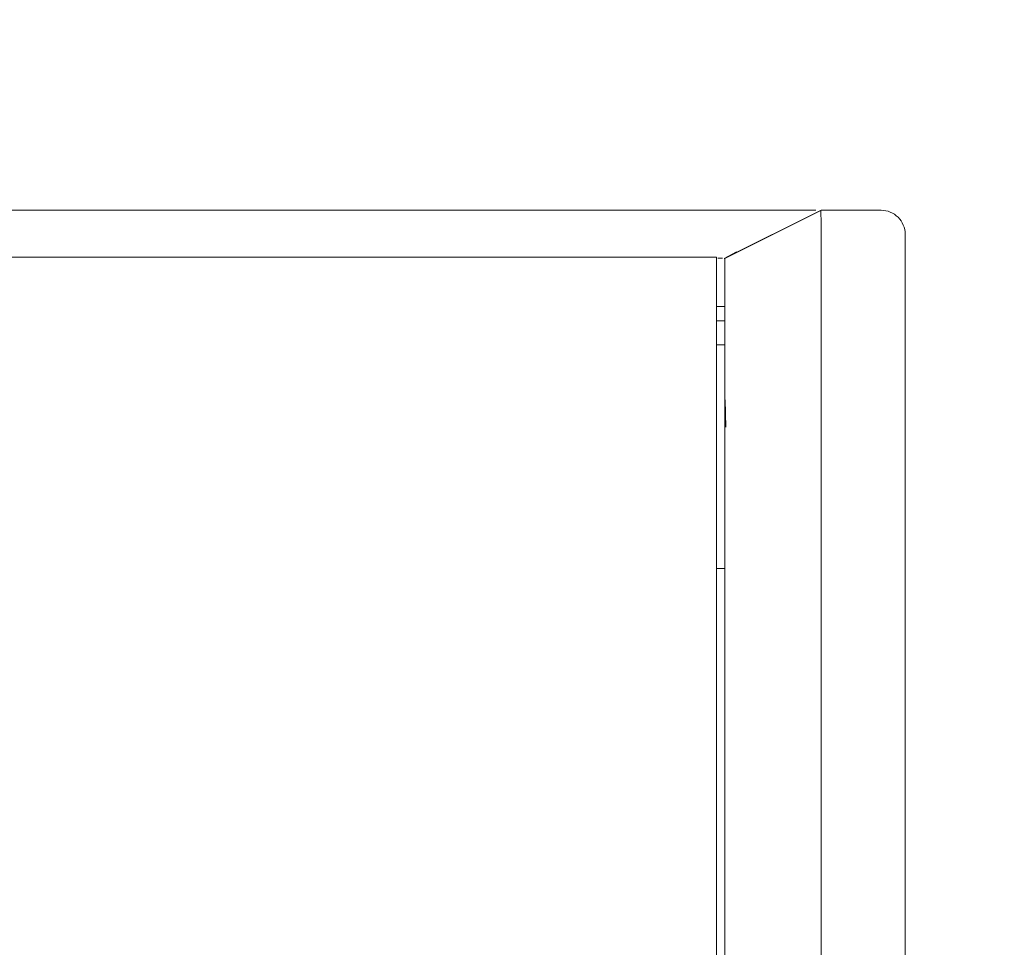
# Model space of a CAD drawing. Header units: millimetres. Extents: x -1114 to 1396, y -630 to 631.
# Tile 405 of 656: x 33 to 53, y 482 to 501. Entities that reach past the tile are written whole.
import ezdxf

# ---------------------------------------------------------------- set-up
doc = ezdxf.new("R2010")
doc.units = ezdxf.units.MM
doc.header["$MEASUREMENT"] = 0

msp = doc.modelspace()

# ---------------------------------------------------------------- linework, layer by layer
at = {"lineweight": 18}
for points, knots in [([(1038.9843, -629.7647), (1038.9843, -629.7647), (-1111.4882, -629.7647), (-1111.4882, -629.7647), (-1111.4882, -629.7647), (-1111.4882, -629.7647), (-1111.4882, 630.7883), (-1111.4882, 630.7883), (-1111.4882, 630.7883), (-1111.4882, 630.7883), (1038.9843, 630.7883), (1038.9843, 630.7883)], [0, 0, 0, 0, 0.3333333, 0.3333333, 0.3333333, 0.3333333, 0.6666667, 0.6666667, 0.6666667, 0.6666667, 1, 1, 1, 1]), ([(44.8652, 497.056), (44.3827, 497.056), (43.9065, 497.056), (43.4205, 497.056), (43.4205, 497.056), (42.9344, 497.056), (42.4386, 497.056), (41.9747, 497.056), (41.9747, 497.056), (41.5108, 497.056), (41.0788, 497.056), (40.6468, 497.056), (40.6468, 497.056), (35.3413, 497.056), (30.033, 497.056), (24.7227, 497.056), (24.7227, 497.056), (24.6086, 497.056), (24.4946, 497.056), (24.3805, 497.056)], [0, 0, 0, 0, 0.2, 0.2, 0.2, 0.2, 0.4, 0.4, 0.4, 0.4, 0.6, 0.6, 0.6, 0.6, 0.8, 0.8, 0.8, 0.8, 1, 1, 1, 1]), ([(49.4353, 497.056), (49.3969, 497.056), (49.3538, 497.056), (49.306, 497.056), (49.306, 497.056), (49.2582, 497.056), (49.2057, 497.056), (49.1481, 497.056), (49.1481, 497.056), (49.0906, 497.056), (49.0283, 497.056), (48.9611, 497.056), (48.9611, 497.056), (48.9275, 497.056), (48.8927, 497.056), (48.8567, 497.056), (48.8567, 497.056), (48.8206, 497.056), (48.7835, 497.056), (48.7455, 497.056), (48.7455, 497.056), (48.6695, 497.056), (48.5897, 497.056), (48.506, 497.056), (48.506, 497.056), (48.4224, 497.056), (48.3351, 497.056), (48.244, 497.056), (48.244, 497.056), (48.1529, 497.056), (48.0581, 497.056), (47.9595, 497.056), (47.9595, 497.056), (47.9348, 497.056), (47.9099, 497.056), (47.8848, 497.056), (47.8848, 497.056), (47.8596, 497.056), (47.8343, 497.056), (47.8088, 497.056), (47.8088, 497.056), (47.7579, 497.056), (47.7063, 497.056), (47.6542, 497.056), (47.6542, 497.056), (47.55, 497.056), (47.4436, 497.056), (47.3349, 497.056), (47.3349, 497.056), (47.2262, 497.056), (47.1154, 497.056), (47.0023, 497.056), (47.0023, 497.056), (46.8892, 497.056), (46.7737, 497.056), (46.656, 497.056), (46.656, 497.056), (46.5972, 497.056), (46.5381, 497.056), (46.4791, 497.056), (46.4791, 497.056), (46.4495, 497.056), (46.42, 497.056), (46.3904, 497.056), (46.3904, 497.056), (46.3608, 497.056), (46.3312, 497.056), (46.3016, 497.056), (46.3016, 497.056), (45.8277, 497.056), (45.3449, 497.056), (44.8652, 497.056)], [0, 0, 0, 0, 0.0555556, 0.0555556, 0.0555556, 0.0555556, 0.1111111, 0.1111111, 0.1111111, 0.1111111, 0.1666667, 0.1666667, 0.1666667, 0.1666667, 0.2222222, 0.2222222, 0.2222222, 0.2222222, 0.2777778, 0.2777778, 0.2777778, 0.2777778, 0.3333333, 0.3333333, 0.3333333, 0.3333333, 0.3888889, 0.3888889, 0.3888889, 0.3888889, 0.4444444, 0.4444444, 0.4444444, 0.4444444, 0.5, 0.5, 0.5, 0.5, 0.5555556, 0.5555556, 0.5555556, 0.5555556, 0.6111111, 0.6111111, 0.6111111, 0.6111111, 0.6666667, 0.6666667, 0.6666667, 0.6666667, 0.7222222, 0.7222222, 0.7222222, 0.7222222, 0.7777778, 0.7777778, 0.7777778, 0.7777778, 0.8333333, 0.8333333, 0.8333333, 0.8333333, 0.8888889, 0.8888889, 0.8888889, 0.8888889, 0.9444444, 0.9444444, 0.9444444, 0.9444444, 1, 1, 1, 1]), ([(49.6341, 497.056), (49.6363, 497.056), (49.6358, 497.0531), (49.6344, 497.0475), (49.6344, 497.0475), (49.633, 497.0418), (49.6307, 497.0334), (49.629, 497.0222), (49.629, 497.0222), (49.6273, 497.011), (49.6263, 496.997), (49.6272, 496.9803), (49.6272, 496.9803), (49.6274, 496.9761), (49.6278, 496.9717), (49.6282, 496.9672), (49.6282, 496.9672), (49.6286, 496.9627), (49.629, 496.958), (49.6294, 496.9531), (49.6294, 496.9531), (49.6301, 496.9434), (49.6308, 496.9329), (49.6313, 496.9218), (49.6313, 496.9218), (49.6319, 496.9106), (49.6324, 496.8987), (49.6328, 496.8862), (49.6328, 496.8862), (49.6332, 496.8736), (49.6335, 496.8604), (49.6338, 496.8465), (49.6338, 496.8465), (49.6343, 496.8188), (49.6346, 496.7887), (49.6346, 496.756), (49.6346, 496.756), (49.6348, 496.6907), (49.6343, 496.6157), (49.6339, 496.5307), (49.6339, 496.5307), (49.6338, 496.5095), (49.6337, 496.4877), (49.6337, 496.4652), (49.6337, 496.4652), (49.6336, 496.4427), (49.6336, 496.4196), (49.6336, 496.3958), (49.6336, 496.3958), (49.6336, 496.3484), (49.6339, 496.299), (49.634, 496.2478), (49.634, 496.2478), (49.6343, 496.1452), (49.6343, 496.0352), (49.6342, 495.9177), (49.6342, 495.9177), (49.6342, 495.859), (49.6341, 495.7984), (49.6342, 495.7359), (49.6342, 495.7359), (49.6342, 495.7046), (49.6342, 495.6728), (49.6342, 495.6406), (49.6342, 495.6406), (49.6342, 495.6085), (49.6342, 495.5759), (49.6342, 495.5431), (49.6342, 495.5431), (49.6343, 495.4118), (49.6342, 495.2754), (49.6341, 495.1338)], [0, 0, 0, 0, 0.0555556, 0.0555556, 0.0555556, 0.0555556, 0.1111111, 0.1111111, 0.1111111, 0.1111111, 0.1666667, 0.1666667, 0.1666667, 0.1666667, 0.2222222, 0.2222222, 0.2222222, 0.2222222, 0.2777778, 0.2777778, 0.2777778, 0.2777778, 0.3333333, 0.3333333, 0.3333333, 0.3333333, 0.3888889, 0.3888889, 0.3888889, 0.3888889, 0.4444444, 0.4444444, 0.4444444, 0.4444444, 0.5, 0.5, 0.5, 0.5, 0.5555556, 0.5555556, 0.5555556, 0.5555556, 0.6111111, 0.6111111, 0.6111111, 0.6111111, 0.6666667, 0.6666667, 0.6666667, 0.6666667, 0.7222222, 0.7222222, 0.7222222, 0.7222222, 0.7777778, 0.7777778, 0.7777778, 0.7777778, 0.8333333, 0.8333333, 0.8333333, 0.8333333, 0.8888889, 0.8888889, 0.8888889, 0.8888889, 0.9444444, 0.9444444, 0.9444444, 0.9444444, 1, 1, 1, 1]), ([(51.3809, 496.556), (51.3809, 496.6886), (51.3282, 496.8158), (51.2344, 496.9095), (51.2344, 496.9095), (51.1407, 497.0033), (51.0135, 497.056), (50.8809, 497.056)], [0, 0, 0, 0, 0.5, 0.5, 0.5, 0.5, 1, 1, 1, 1]), ([(47.488, 496.056), (47.5102, 496.056), (47.53, 496.056), (47.5474, 496.0559), (47.5474, 496.0559), (47.5569, 496.0559), (47.5657, 496.0559), (47.5737, 496.0558), (47.5737, 496.0558), (47.5775, 496.0558), (47.5811, 496.0557), (47.5845, 496.0557)], [0, 0, 0, 0, 0.3333333, 0.3333333, 0.3333333, 0.3333333, 0.6666667, 0.6666667, 0.6666667, 0.6666667, 1, 1, 1, 1]), ([(47.6342, 493.6859), (47.6342, 493.8287), (47.6342, 493.9722), (47.6342, 494.1147), (47.6342, 494.1147), (47.6342, 494.1503), (47.6342, 494.1859), (47.6342, 494.2214), (47.6342, 494.2214), (47.6342, 494.2569), (47.6342, 494.2923), (47.6342, 494.3276), (47.6342, 494.3276), (47.6342, 494.3982), (47.6342, 494.4685), (47.6342, 494.5385), (47.6342, 494.5385), (47.6342, 494.5734), (47.6342, 494.6084), (47.6342, 494.6431), (47.6342, 494.6431), (47.6342, 494.6778), (47.6342, 494.7121), (47.6342, 494.7459), (47.6342, 494.7459), (47.6342, 494.8136), (47.6342, 494.8796), (47.6342, 494.9438), (47.6342, 494.9438), (47.6342, 495.008), (47.6342, 495.0705), (47.6342, 495.1313), (47.6342, 495.1313), (47.6342, 495.1616), (47.6342, 495.1916), (47.6342, 495.2211), (47.6342, 495.2211), (47.6342, 495.2358), (47.6342, 495.2504), (47.6342, 495.2649), (47.6342, 495.2649), (47.6342, 495.2793), (47.6342, 495.2936), (47.6342, 495.3077), (47.6342, 495.3077), (47.6342, 495.364), (47.6342, 495.4175), (47.6342, 495.4683), (47.6342, 495.4683), (47.6342, 495.5191), (47.6342, 495.5672), (47.6342, 495.6125), (47.6342, 495.6125), (47.6342, 495.6351), (47.6342, 495.657), (47.6342, 495.6782), (47.6342, 495.6782), (47.6342, 495.6994), (47.6342, 495.7198), (47.6342, 495.7394), (47.6342, 495.7394), (47.6342, 495.7784), (47.6342, 495.8139), (47.6342, 495.8459), (47.6342, 495.8459), (47.6342, 495.8779), (47.6342, 495.9064), (47.6342, 495.9314), (47.6342, 495.9314), (47.6342, 495.9439), (47.6342, 495.9556), (47.6342, 495.9663), (47.6342, 495.9663), (47.6342, 495.977), (47.6342, 495.9869), (47.6342, 495.9957), (47.6342, 495.9957), (47.6342, 496.0133), (47.6342, 496.027), (47.6342, 496.0365), (47.6342, 496.0365), (47.6342, 496.0461), (47.6342, 496.0515), (47.6342, 496.0527)], [0, 0, 0, 0, 0.047619, 0.047619, 0.047619, 0.047619, 0.0952381, 0.0952381, 0.0952381, 0.0952381, 0.1428571, 0.1428571, 0.1428571, 0.1428571, 0.1904762, 0.1904762, 0.1904762, 0.1904762, 0.2380952, 0.2380952, 0.2380952, 0.2380952, 0.2857143, 0.2857143, 0.2857143, 0.2857143, 0.3333333, 0.3333333, 0.3333333, 0.3333333, 0.3809524, 0.3809524, 0.3809524, 0.3809524, 0.4285714, 0.4285714, 0.4285714, 0.4285714, 0.4761905, 0.4761905, 0.4761905, 0.4761905, 0.5238095, 0.5238095, 0.5238095, 0.5238095, 0.5714286, 0.5714286, 0.5714286, 0.5714286, 0.6190476, 0.6190476, 0.6190476, 0.6190476, 0.6666667, 0.6666667, 0.6666667, 0.6666667, 0.7142857, 0.7142857, 0.7142857, 0.7142857, 0.7619048, 0.7619048, 0.7619048, 0.7619048, 0.8095238, 0.8095238, 0.8095238, 0.8095238, 0.8571429, 0.8571429, 0.8571429, 0.8571429, 0.9047619, 0.9047619, 0.9047619, 0.9047619, 0.952381, 0.952381, 0.952381, 0.952381, 1, 1, 1, 1]), ([(49.6341, 495.1338), (49.6339, 495.0212), (49.6343, 494.9062), (49.6343, 494.7893), (49.6343, 494.7893), (49.6344, 494.6724), (49.6341, 494.5541), (49.6325, 494.4345)], [0, 0, 0, 0, 0.5, 0.5, 0.5, 0.5, 1, 1, 1, 1]), ([(49.6325, 494.4339), (49.6317, 494.3713), (49.6326, 494.3084), (49.6335, 494.2453), (49.6335, 494.2453), (49.6344, 494.1823), (49.6354, 494.1192), (49.6344, 494.056)], [0, 0, 0, 0, 0.5, 0.5, 0.5, 0.5, 1, 1, 1, 1]), ([(49.6382, 445.1664), (49.6315, 445.6653), (49.6338, 446.1641), (49.6343, 446.663), (49.6343, 446.663), (49.6349, 447.1618), (49.6343, 447.6607), (49.6341, 448.1595), (49.6341, 448.1595), (49.634, 448.6584), (49.634, 449.1572), (49.634, 449.6561), (49.634, 449.6561), (49.6341, 450.1549), (49.6341, 450.6538), (49.6341, 451.1526), (49.6341, 451.1526), (49.6341, 453.148), (49.6342, 455.1434), (49.6342, 457.1388), (49.6342, 457.1388), (49.6342, 461.1296), (49.6342, 465.1204), (49.6342, 469.1112), (49.6342, 469.1112), (49.6342, 473.102), (49.6342, 477.0928), (49.6342, 481.0836), (49.6342, 481.0836), (49.6341, 482.0813), (49.6341, 483.079), (49.6341, 484.0767), (49.6341, 484.0767), (49.6341, 485.0744), (49.6341, 486.0721), (49.6341, 487.0698), (49.6341, 487.0698), (49.6342, 488.0675), (49.6345, 489.0652), (49.6344, 490.0629), (49.6344, 490.0629), (49.6344, 490.3123), (49.6343, 490.5617), (49.6342, 490.8112), (49.6342, 490.8112), (49.6341, 491.0606), (49.634, 491.31), (49.6339, 491.5594), (49.6339, 491.5594), (49.6337, 492.0583), (49.6337, 492.5571), (49.6347, 493.056)], [0, 0, 0, 0, 0.0769231, 0.0769231, 0.0769231, 0.0769231, 0.1538462, 0.1538462, 0.1538462, 0.1538462, 0.2307692, 0.2307692, 0.2307692, 0.2307692, 0.3076923, 0.3076923, 0.3076923, 0.3076923, 0.3846154, 0.3846154, 0.3846154, 0.3846154, 0.4615385, 0.4615385, 0.4615385, 0.4615385, 0.5384615, 0.5384615, 0.5384615, 0.5384615, 0.6153846, 0.6153846, 0.6153846, 0.6153846, 0.6923077, 0.6923077, 0.6923077, 0.6923077, 0.7692308, 0.7692308, 0.7692308, 0.7692308, 0.8461538, 0.8461538, 0.8461538, 0.8461538, 0.9230769, 0.9230769, 0.9230769, 0.9230769, 1, 1, 1, 1]), ([(47.6342, 445.7542), (47.6342, 446.1257), (47.6342, 446.5043), (47.6342, 446.8728), (47.6342, 446.8728), (47.6342, 447.2413), (47.6342, 447.5996), (47.6342, 447.9909), (47.6342, 447.9909), (47.6342, 448.3822), (47.6342, 448.8064), (47.6342, 449.2304), (47.6342, 449.2304), (47.6342, 461.32), (47.6342, 473.2585), (47.6342, 485.3787), (47.6342, 485.3787), (47.6342, 486.2511), (47.6342, 487.1245), (47.6342, 487.9301), (47.6342, 487.9301), (47.6342, 488.7357), (47.6342, 489.4735), (47.6342, 490.2324), (47.6342, 490.2324), (47.6342, 490.9913), (47.6342, 491.7712), (47.6342, 492.5351)], [0, 0, 0, 0, 0.1428571, 0.1428571, 0.1428571, 0.1428571, 0.2857143, 0.2857143, 0.2857143, 0.2857143, 0.4285714, 0.4285714, 0.4285714, 0.4285714, 0.5714286, 0.5714286, 0.5714286, 0.5714286, 0.7142857, 0.7142857, 0.7142857, 0.7142857, 0.8571429, 0.8571429, 0.8571429, 0.8571429, 1, 1, 1, 1])]:
    msp.add_open_spline(points, degree=3, knots=knots, dxfattribs=at)
for points in [[(49.6335, 497.056), (49.6335, 497.056), (47.6341, 496.0562), (47.6341, 496.0562)], [(49.6419, 497.056), (49.6419, 497.056), (47.6342, 496.0527), (47.6342, 496.0527)], [(49.4353, 497.056), (49.4703, 497.056), (49.5003, 497.056), (49.5257, 497.056)], [(49.6341, 497.056), (49.6341, 497.056), (50.8809, 497.056), (50.8809, 497.056)], [(49.6344, 497.056), (49.6344, 497.056), (50.8809, 497.056), (50.8809, 497.056)], [(51.3809, 496.556), (51.3809, 496.556), (51.3809, 494.056), (51.3809, 494.056)], [(47.873, 496.1879), (47.873, 496.1879), (47.6201, 496.0489), (47.6201, 496.0489)], [(-8.7438, 496.0776), (-8.7438, 496.0776), (47.4617, 496.0776), (47.4617, 496.0776)], [(47.4617, 496.0776), (47.4617, 496.0776), (-8.7438, 496.0776), (-8.7438, 496.0776)], [(47.4617, 496.0776), (47.4617, 496.0776), (47.4617, 494.0776), (47.4617, 494.0776)], [(47.4617, 495.056), (47.4617, 495.056), (47.6342, 495.056), (47.6342, 495.056)], [(47.634, 494.756), (47.634, 494.756), (47.4616, 494.756), (47.4616, 494.756)], [(47.4614, 494.256), (47.4614, 494.256), (47.6342, 494.256), (47.6342, 494.256)], [(47.4617, 494.0776), (47.4617, 494.0776), (47.4617, 444.0776), (47.4617, 444.0776)], [(49.6368, 493.7122), (49.6373, 493.8268), (49.6326, 493.9414), (49.6344, 494.056)], [(51.3809, 444.056), (51.3809, 444.056), (51.3809, 494.056), (51.3809, 494.056)], [(51.3809, 494.056), (51.3809, 494.056), (51.3809, 444.056), (51.3809, 444.056)], [(49.6347, 493.056), (49.6352, 493.2747), (49.6359, 493.4935), (49.6368, 493.7122)], [(47.6342, 493.1104), (47.6342, 493.3021), (47.6342, 493.4941), (47.6342, 493.6859)], [(47.6342, 493.056), (47.6342, 493.0741), (47.6342, 493.0922), (47.6342, 493.1104)], [(47.6368, 493.112), (47.6368, 493.112), (47.6518, 492.5454), (47.6518, 492.5454)], [(47.6342, 492.5351), (47.6342, 492.7081), (47.6342, 492.8822), (47.6342, 493.056)], [(47.6338, 489.606), (47.6338, 489.606), (47.4616, 489.606), (47.4616, 489.606)]]:
    msp.add_open_spline(points, degree=3, dxfattribs=at)

doc.saveas('drawing.dxf')
